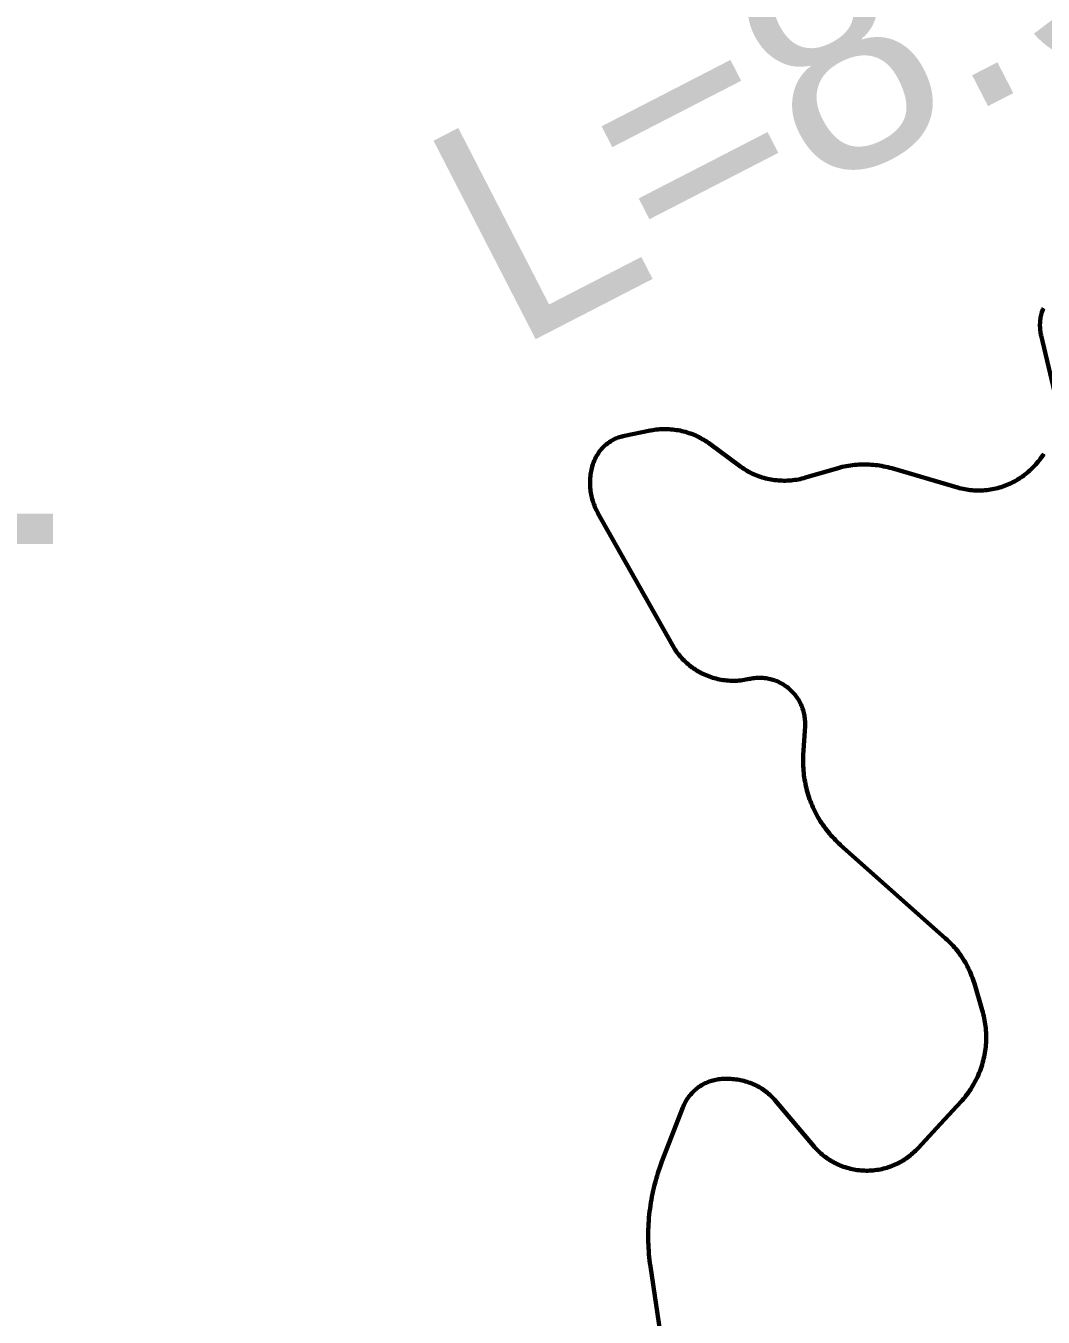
# Model space of a CAD drawing. Extents: x -1643653 to 4543381, y 1624270 to 13878484.
# Drawn here: x 597147 to 598971, y 8966744 to 8969059 of the extents above; entities that cross this region are included whole.
import ezdxf
from ezdxf.enums import TextEntityAlignment as Align

# ---------------------------------------------------------------- set-up
doc = ezdxf.new("R2010")
doc.units = 0
doc.header["$LTSCALE"] = 160
for name, color, linetype, lineweight in [('50', 7, 'Continuous', 13), ('54', 7, 'Continuous', 25), ('60', 7, 'Continuous', 13), ('61', 7, 'Continuous', 70)]:
    doc.layers.add(name, color=color, linetype=linetype, lineweight=lineweight)

msp = doc.modelspace()

# ---------------------------------------------------------------- linework, layer by layer
at = {"layer": '60', "lineweight": 25}
msp.add_spline([(814781, 9009175.5), (814787.2, 9009173.4), (814796.9, 9009173.4), (814799.4, 9009172.4), (814805.1, 9009174.5), (814805.6, 9009176.5), (814811.7, 9009179.5), (814811.7, 9009179.5), (814801.5, 9009181), (814790.7, 9009181.5), (814784.1, 9009183.1), (814777.4, 9009185.1), (814778.4, 9009175.5)], degree=3, dxfattribs=at)
at = {"layer": '61'}
for points in [[(598971.1, 8968552.9), (598970.2, 8968550.5), (598969.3, 8968548.2), (598968.5, 8968545.7), (598967.8, 8968543.3), (598967.2, 8968540.9), (598966.6, 8968538.4), (598966.1, 8968535.9), (598965.7, 8968533.4), (598965.4, 8968530.9), (598965.2, 8968528.4), (598965, 8968525.9), (598964.9, 8968523.3), (598964.9, 8968520.8), (598965, 8968518.3), (598965.1, 8968515.8), (598965.4, 8968513.2), (598965.7, 8968510.7), (598966.1, 8968508.2), (598966.6, 8968505.7), (598967, 8968503.7), (598990.7, 8968402.6)], [(598492.5, 8968244.2), (598489.2, 8968244.6), (598486, 8968245.1), (598482.7, 8968245.6), (598479.5, 8968246.2), (598476.3, 8968246.9), (598473.1, 8968247.7), (598469.9, 8968248.5), (598466.8, 8968249.5), (598463.6, 8968250.5), (598460.5, 8968251.5), (598457.5, 8968252.7), (598454.4, 8968253.9), (598451.4, 8968255.2), (598448.4, 8968256.6), (598445.5, 8968258), (598442.5, 8968259.6), (598439.7, 8968261.2), (598436.8, 8968262.8), (598434, 8968264.5), (598431.3, 8968266.3), (598428.6, 8968268.2), (598426, 8968270.1), (598426, 8968270.1), (598373.1, 8968309.3), (598373.1, 8968309.3), (598370.5, 8968311.2), (598367.8, 8968313.1), (598365, 8968314.9), (598362.2, 8968316.6), (598359.4, 8968318.2), (598356.5, 8968319.8), (598353.6, 8968321.4), (598350.6, 8968322.8), (598347.7, 8968324.2), (598344.6, 8968325.5), (598341.6, 8968326.7), (598338.5, 8968327.9), (598335.4, 8968328.9), (598332.3, 8968329.9), (598329.1, 8968330.9), (598325.9, 8968331.7), (598322.8, 8968332.5), (598319.5, 8968333.2), (598316.3, 8968333.8), (598313.1, 8968334.3), (598309.8, 8968334.8), (598306.6, 8968335.2), (598303.3, 8968335.5), (598300, 8968335.7), (598296.7, 8968335.8), (598293.4, 8968335.9), (598290.1, 8968335.8), (598286.9, 8968335.7), (598283.6, 8968335.6), (598280.3, 8968335.3), (598277, 8968335), (598273.8, 8968334.5), (598270.5, 8968334), (598267.3, 8968333.5), (598266.2, 8968333.2), (598266.2, 8968333.2), (598220.2, 8968324), (598220.2, 8968324), (598217.8, 8968323.5), (598215.5, 8968322.9), (598213.1, 8968322.2), (598210.8, 8968321.5), (598208.5, 8968320.7), (598206.2, 8968319.8), (598203.9, 8968318.8), (598201.7, 8968317.8), (598199.5, 8968316.6), (598197.4, 8968315.4), (598195.3, 8968314.2), (598193.2, 8968312.8), (598191.2, 8968311.5), (598189.3, 8968310), (598187.3, 8968308.5), (598185.5, 8968306.9), (598183.7, 8968305.2), (598181.9, 8968303.5), (598180.2, 8968301.8), (598178.6, 8968300), (598177, 8968298.1), (598175.4, 8968296.2), (598174, 8968294.2), (598172.6, 8968292.2), (598171.3, 8968290.1), (598170, 8968288), (598168.8, 8968285.9), (598167.7, 8968283.7), (598166.6, 8968281.5), (598165.7, 8968279.3), (598164.8, 8968277), (598163.9, 8968274.7), (598163.2, 8968272.3), (598162.7, 8968270.6), (598162.2, 8968268.9), (598161.4, 8968266), (598160.8, 8968263.1)], [(598971.7, 8968291.5), (598969.8, 8968288.6), (598967.9, 8968285.8), (598965.9, 8968283.1), (598963.8, 8968280.3), (598961.7, 8968277.7)], [(598160.8, 8968263.1), (598160.2, 8968260.2), (598159.6, 8968257.3), (598159.2, 8968254.3), (598158.8, 8968251.4), (598158.5, 8968248.4), (598158.3, 8968245.5), (598158.2, 8968242.5), (598158.2, 8968239.6), (598158.2, 8968236.6), (598158.3, 8968233.6), (598158.5, 8968230.7), (598158.8, 8968227.7), (598159.2, 8968224.8), (598159.6, 8968221.8), (598160.1, 8968218.9), (598160.7, 8968216), (598161.4, 8968213.1), (598162.1, 8968210.2), (598162.9, 8968207.4), (598163.8, 8968204.6), (598164.8, 8968201.8), (598165.9, 8968199), (598167, 8968196.2), (598168.2, 8968193.5), (598169.5, 8968190.9), (598170.8, 8968188.2), (598172.2, 8968185.6), (598172.4, 8968185.4), (598172.4, 8968185.4), (598306, 8967948.5), (598307.6, 8967945.8), (598309.2, 8967943.1), (598311, 8967940.4), (598312.8, 8967937.8), (598314.6, 8967935.3), (598316.6, 8967932.8), (598318.5, 8967930.3), (598320.6, 8967927.9), (598322.7, 8967925.5), (598324.8, 8967923.2), (598327.1, 8967921), (598329.3, 8967918.8), (598331.7, 8967916.6), (598334.1, 8967914.6), (598336.5, 8967912.6), (598339, 8967910.6), (598341.5, 8967908.7), (598344.1, 8967906.9), (598346.8, 8967905.1), (598349.4, 8967903.4), (598352.1, 8967901.8), (598354.9, 8967900.3), (598357.7, 8967898.8), (598360.5, 8967897.4), (598363.4, 8967896), (598366.3, 8967894.8), (598369.2, 8967893.6), (598372.2, 8967892.5), (598375.2, 8967891.4), (598378.2, 8967890.5), (598381.2, 8967889.6), (598384.2, 8967888.8), (598387.3, 8967888), (598390.4, 8967887.3), (598393.5, 8967886.8), (598396.7, 8967886.3), (598399.8, 8967885.8), (598402.9, 8967885.5), (598406.1, 8967885.2), (598409.2, 8967885.1), (598412.4, 8967885), (598415.6, 8967884.9), (598418.7, 8967885), (598421.9, 8967885.1), (598425, 8967885.3), (598428.2, 8967885.7), (598431.3, 8967886), (598434.5, 8967886.5), (598437.6, 8967887), (598440.7, 8967887.6), (598443.2, 8967888.2), (598443.2, 8967888.2), (598445.7, 8967888.7), (598448.2, 8967889.2), (598450.8, 8967889.6), (598453.3, 8967889.9), (598455.9, 8967890.1), (598458.4, 8967890.2), (598461, 8967890.3), (598463.6, 8967890.3), (598466.1, 8967890.2), (598468.7, 8967890), (598471.2, 8967889.8), (598473.8, 8967889.4), (598476.3, 8967889), (598478.8, 8967888.5), (598481.3, 8967888), (598483.8, 8967887.3), (598486.2, 8967886.6), (598488.7, 8967885.8)], [(598961.7, 8968277.7), (598959.5, 8968275.1), (598957.2, 8968272.5), (598954.9, 8968270), (598952.6, 8968267.6), (598950.1, 8968265.2), (598947.7, 8968262.8), (598947.5, 8968262.7), (598946, 8968261.4), (598943.6, 8968259.2), (598941.1, 8968257.1), (598938.5, 8968255), (598935.9, 8968253), (598933.3, 8968251), (598930.6, 8968249.2), (598927.8, 8968247.3), (598925.1, 8968245.6), (598922.2, 8968243.9), (598919.4, 8968242.3), (598916.5, 8968240.8), (598913.5, 8968239.3), (598910.5, 8968237.9), (598907.5, 8968236.6), (598904.5, 8968235.4), (598901.4, 8968234.2), (598898.3, 8968233.1), (598895.2, 8968232.1), (598892.1, 8968231.1), (598888.9, 8968230.2), (598885.7, 8968229.5), (598882.5, 8968228.8), (598879.3, 8968228.1), (598876, 8968227.6), (598872.8, 8968227.1), (598869.5, 8968226.7), (598866.2, 8968226.4), (598863, 8968226.1), (598859.7, 8968226), (598856.4, 8968225.9), (598853.1, 8968225.9), (598849.8, 8968226), (598846.5, 8968226.1), (598843.3, 8968226.4), (598840, 8968226.7), (598836.7, 8968227.1), (598833.5, 8968227.6), (598830.2, 8968228.1), (598827, 8968228.8), (598823.8, 8968229.5), (598820.6, 8968230.3), (598817.5, 8968231.2), (598817, 8968231.3), (598817, 8968231.3), (598699.2, 8968265.7), (598699.2, 8968265.7), (598695.6, 8968266.7), (598692, 8968267.6), (598688.3, 8968268.4), (598684.7, 8968269.2), (598681, 8968269.9), (598677.3, 8968270.5), (598673.6, 8968271.1), (598669.9, 8968271.5), (598666.2, 8968271.9), (598662.4, 8968272.2), (598658.7, 8968272.4), (598655, 8968272.6), (598651.2, 8968272.7), (598647.5, 8968272.6), (598643.8, 8968272.5), (598640, 8968272.3), (598636.3, 8968272.1), (598632.6, 8968271.8), (598628.8, 8968271.3), (598625.1, 8968270.8), (598621.4, 8968270.3), (598617.7, 8968269.6), (598614.1, 8968268.9), (598610.4, 8968268.1), (598606.8, 8968267.2), (598603.2, 8968266.2), (598600.8, 8968265.5), (598600.8, 8968265.5), (598544.5, 8968249), (598544.5, 8968249), (598541.4, 8968248.1), (598538.2, 8968247.3), (598535, 8968246.5), (598531.8, 8968245.9), (598528.5, 8968245.3), (598525.3, 8968244.8), (598522, 8968244.4), (598518.7, 8968244.1), (598515.5, 8968243.8), (598512.2, 8968243.6), (598508.9, 8968243.5), (598505.6, 8968243.5), (598502.3, 8968243.6), (598499, 8968243.7), (598495.8, 8968243.9), (598492.5, 8968244.2)], [(598488.7, 8967885.8), (598491.1, 8967884.9), (598493.4, 8967884), (598495.8, 8967882.9), (598498.1, 8967881.8), (598500.4, 8967880.7), (598502.6, 8967879.4), (598504.8, 8967878.1), (598507, 8967876.7), (598509.1, 8967875.3), (598511.2, 8967873.8), (598513.2, 8967872.2), (598515.2, 8967870.6), (598517.1, 8967868.9), (598518.9, 8967867.1), (598520.7, 8967865.3), (598522.5, 8967863.4), (598524.2, 8967861.5), (598525.8, 8967859.5), (598527.4, 8967857.5), (598528.9, 8967855.4), (598530.3, 8967853.3), (598531.7, 8967851.2), (598533, 8967849), (598534.2, 8967846.7), (598535.4, 8967844.4), (598536.5, 8967842.1), (598537.5, 8967839.8), (598538.5, 8967837.4), (598539.3, 8967835), (598540.1, 8967832.5), (598540.8, 8967830.1), (598541.5, 8967827.6), (598542, 8967825.1), (598542.5, 8967822.6), (598542.9, 8967820.1), (598543.3, 8967817.5), (598543.5, 8967815), (598543.7, 8967812.4), (598543.8, 8967809.8), (598543.8, 8967807.3), (598543.7, 8967804.7), (598543.6, 8967803.6), (598543.6, 8967803.6), (598540.6, 8967751.7), (598540.6, 8967751.7), (598540.4, 8967747.7), (598540.3, 8967743.7), (598540.3, 8967739.7), (598540.3, 8967735.7), (598540.5, 8967731.7), (598540.7, 8967727.7), (598541, 8967723.7), (598541.3, 8967719.7), (598541.8, 8967715.8), (598542.3, 8967711.8), (598542.9, 8967707.8), (598543.6, 8967703.9), (598544.3, 8967700), (598545.2, 8967696.1), (598546.1, 8967692.2), (598547.1, 8967688.3), (598548.2, 8967684.5), (598549.3, 8967680.6), (598550.6, 8967676.8), (598551.9, 8967673), (598553.2, 8967669.3), (598554.7, 8967665.6), (598556.2, 8967661.8), (598557.8, 8967658.2), (598559.5, 8967654.6), (598561.2, 8967651), (598563.1, 8967647.4), (598565, 8967643.9), (598566.9, 8967640.4), (598568.9, 8967636.9), (598571, 8967633.5), (598573.2, 8967630.2), (598575.4, 8967626.8), (598577.7, 8967623.6), (598580.1, 8967620.3), (598582.5, 8967617.2), (598585, 8967614), (598587.6, 8967611), (598590.2, 8967607.9), (598592.8, 8967605), (598595.6, 8967602), (598598.4, 8967599.2), (598601.2, 8967596.3), (598604.1, 8967593.6), (598607.1, 8967590.9), (598607.4, 8967590.6), (598607.4, 8967590.6), (598795.8, 8967423.1), (598798.6, 8967420.6), (598801.3, 8967418), (598803.9, 8967415.4), (598806.5, 8967412.7), (598809.1, 8967409.9), (598811.6, 8967407.1), (598814, 8967404.3)], [(598814, 8967404.3), (598816.3, 8967401.4), (598818.7, 8967398.4), (598820.9, 8967395.4), (598823.1, 8967392.4), (598825.2, 8967389.3), (598827.2, 8967386.2), (598829.2, 8967383), (598831.1, 8967379.8), (598832.9, 8967376.5), (598834.7, 8967373.2), (598836.4, 8967369.9), (598838, 8967366.5), (598839.6, 8967363.1), (598841, 8967359.7), (598842.4, 8967356.2), (598843.8, 8967352.7), (598845, 8967349.2), (598846.2, 8967345.6), (598847.2, 8967342.3), (598847.2, 8967342.3), (598861.4, 8967294.7), (598862.4, 8967291.2), (598863.3, 8967287.6), (598864.2, 8967284), (598865, 8967280.4), (598865.7, 8967276.8), (598866.3, 8967273.2), (598866.8, 8967269.5), (598867.3, 8967265.9), (598867.7, 8967262.2), (598868, 8967258.5), (598868.2, 8967254.8), (598868.4, 8967251.2), (598868.5, 8967247.5), (598868.4, 8967243.8), (598868.3, 8967240.1), (598868.2, 8967236.4), (598867.9, 8967232.7), (598867.6, 8967229.1), (598867.2, 8967225.4), (598866.7, 8967221.7), (598866.1, 8967218.1), (598865.5, 8967214.5), (598864.7, 8967210.8), (598863.9, 8967207.2), (598863.1, 8967203.7), (598862.1, 8967200.1), (598861.1, 8967196.6), (598859.9, 8967193.1), (598858.8, 8967189.6), (598857.5, 8967186.1), (598856.1, 8967182.7), (598854.7, 8967179.3), (598853.2, 8967175.9), (598851.7, 8967172.5), (598850, 8967169.2), (598848.3, 8967166), (598846.6, 8967162.7), (598844.7, 8967159.5), (598842.8, 8967156.4), (598840.8, 8967153.3), (598838.8, 8967150.2), (598836.7, 8967147.2), (598834.5, 8967144.2), (598832.2, 8967141.3), (598829.9, 8967138.4), (598827.6, 8967135.6), (598825.1, 8967132.8), (598823.4, 8967130.9), (598786.8, 8967091.2), (598746.2, 8967047.2), (598746.2, 8967047.2), (598744, 8967044.9), (598741.8, 8967042.7), (598739.5, 8967040.5), (598737.2, 8967038.4), (598734.8, 8967036.3), (598732.3, 8967034.3), (598729.8, 8967032.4), (598727.3, 8967030.5), (598724.7, 8967028.7), (598722.1, 8967026.9), (598719.4, 8967025.3), (598716.7, 8967023.7), (598713.9, 8967022.1), (598711.1, 8967020.6), (598708.2, 8967019.2), (598705.4, 8967017.9), (598702.5, 8967016.7), (598699.6, 8967015.5), (598696.6, 8967014.4), (598693.6, 8967013.3), (598690.6, 8967012.4), (598687.5, 8967011.5), (598684.5, 8967010.7), (598681.4, 8967010), (598678.3, 8967009.3), (598675.2, 8967008.8), (598672.1, 8967008.3), (598668.9, 8967007.9)], [(598345.8, 8967151), (598344, 8967149.3), (598342.2, 8967147.5), (598340.4, 8967145.7), (598338.7, 8967143.8), (598337.1, 8967141.8), (598335.6, 8967139.9), (598334.1, 8967137.8), (598332.6, 8967135.7), (598331.3, 8967133.6), (598330, 8967131.4), (598328.7, 8967129.2), (598327.6, 8967127), (598326.5, 8967124.7), (598325.5, 8967122.4), (598324.7, 8967120.3), (598324.7, 8967120.3), (598287.2, 8967023.2), (598287.2, 8967023.2), (598285.3, 8967018.1), (598283.4, 8967013), (598281.7, 8967007.8), (598280, 8967002.7), (598278.3, 8966997.5), (598276.8, 8966992.2), (598275.3, 8966987), (598273.9, 8966981.8), (598272.6, 8966976.5), (598271.4, 8966971.2), (598270.2, 8966965.8), (598269.2, 8966960.5), (598268.2, 8966955.2), (598267.2, 8966949.8), (598266.4, 8966944.4), (598265.7, 8966939.1), (598265, 8966933.7), (598264.4, 8966928.2), (598263.8, 8966922.8), (598263.4, 8966917.4), (598263, 8966912), (598262.8, 8966906.5), (598262.5, 8966901.1), (598262.4, 8966895.7), (598262.4, 8966890.2), (598262.4, 8966884.8), (598262.5, 8966879.3), (598262.7, 8966873.9), (598263, 8966868.5), (598263.4, 8966863.1), (598263.8, 8966857.6), (598264.3, 8966852.2), (598264.9, 8966846.8), (598265.6, 8966841.4), (598266.3, 8966836), (598266.4, 8966835.3), (598266.4, 8966835.3), (598294.8, 8966645.2)], [(598668.9, 8967007.9), (598665.8, 8967007.5), (598662.6, 8967007.3), (598659.5, 8967007.1), (598656.3, 8967007), (598653.2, 8967007), (598650, 8967007.1), (598646.8, 8967007.2), (598643.7, 8967007.5), (598640.5, 8967007.8), (598637.4, 8967008.2), (598634.3, 8967008.6), (598631.2, 8967009.2), (598628.1, 8967009.8), (598625, 8967010.5), (598621.9, 8967011.3), (598618.9, 8967012.1), (598615.8, 8967013.1), (598612.8, 8967014.1), (598609.9, 8967015.2), (598606.9, 8967016.3), (598604, 8967017.6), (598601.2, 8967018.9), (598598.3, 8967020.3), (598595.5, 8967021.7), (598592.7, 8967023.2), (598590, 8967024.8), (598587.3, 8967026.5), (598584.7, 8967028.2), (598582.1, 8967030), (598579.5, 8967031.9), (598577, 8967033.8), (598574.5, 8967035.8), (598572.1, 8967037.8), (598569.8, 8967040), (598567.5, 8967042.1), (598565.2, 8967044.3), (598563, 8967046.6), (598560.9, 8967049), (598558.8, 8967051.3), (598558.7, 8967051.5), (598490.8, 8967132.2), (598488.9, 8967134.4), (598486.9, 8967136.6), (598484.8, 8967138.7), (598482.7, 8967140.8), (598480.6, 8967142.8), (598478.3, 8967144.8), (598476.1, 8967146.7), (598473.7, 8967148.5), (598471.3, 8967150.3), (598468.9, 8967152), (598466.5, 8967153.7), (598464, 8967155.2), (598461.4, 8967156.8), (598458.8, 8967158.2), (598456.2, 8967159.6), (598453.5, 8967160.9), (598450.8, 8967162.1), (598448.1, 8967163.2), (598445.3, 8967164.3), (598442.5, 8967165.3), (598439.7, 8967166.3), (598436.9, 8967167.1), (598434, 8967167.9), (598431.1, 8967168.6), (598428.2, 8967169.2), (598425.3, 8967169.8), (598422.4, 8967170.2), (598419.4, 8967170.6), (598416.5, 8967170.9), (598413.5, 8967171.1), (598410.6, 8967171.3), (598409.6, 8967171.3), (598409.6, 8967171.3), (598401.4, 8967171.5), (598401.4, 8967171.5), (598398.9, 8967171.5), (598396.4, 8967171.5), (598393.8, 8967171.3), (598391.3, 8967171.1), (598388.8, 8967170.8), (598386.3, 8967170.5), (598383.8, 8967170), (598381.3, 8967169.5), (598378.9, 8967168.9), (598376.5, 8967168.2), (598374, 8967167.4), (598371.7, 8967166.6), (598369.3, 8967165.7), (598367, 8967164.7), (598364.7, 8967163.7), (598362.4, 8967162.5), (598360.2, 8967161.3), (598358, 8967160), (598355.8, 8967158.7), (598353.7, 8967157.3), (598351.7, 8967155.8), (598349.7, 8967154.3), (598347.7, 8967152.7), (598345.8, 8967151)]]:
    msp.add_lwpolyline(points, dxfattribs=at)

# ---------------------------------------------------------------- texts
at = {"layer": '50'}
msp.add_text('L=8.980 m', height=400, rotation=27.247, dxfattribs=at).set_placement((598021.7, 8968477))
at = {"layer": '54', "width": 0.95}
msp.add_text('TASS1', height=500, dxfattribs=at).set_placement((596220.1, 8968130.2), align=Align.CENTER)

doc.saveas('drawing.dxf')
